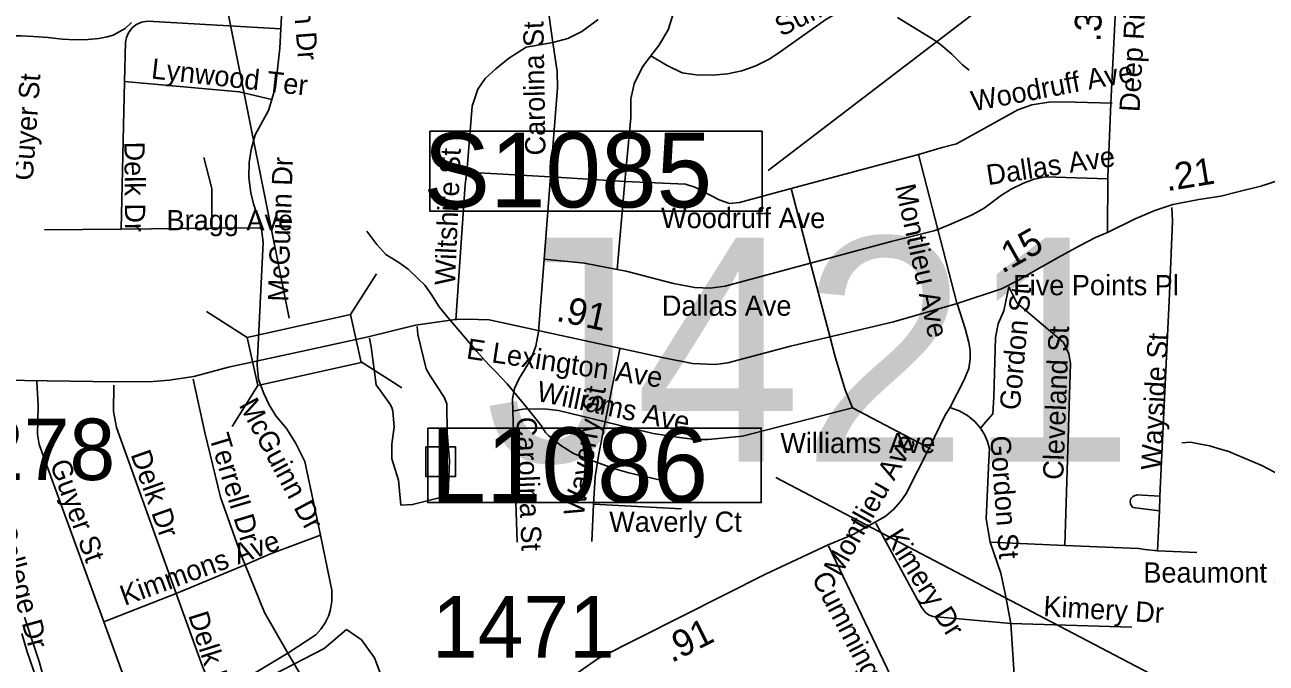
# Model space of a CAD drawing. Extents: x 1662474 to 1856135, y 779280 to 917889.
# Drawn here: x 1705631 to 1711448, y 811521 to 814512 of the extents above; entities that cross this region are included whole.
import ezdxf

# ---------------------------------------------------------------- set-up
doc = ezdxf.new("R2010")
doc.units = 0
for name, color, linetype in [('Cogo Default Point CELL', 7, 'Continuous'), ('Exist Hydrographic Misc Water Feature', 7, 'Continuous'), ('Exist Hydrographic River Shore Label', 7, 'Continuous'), ('Exist Road Non-System Structure Non-Sys Other Attributed CELL', 7, 'Continuous'), ('Exist Road Non-System Structure Non-Sys Other Number Label', 7, 'Continuous'), ('Exist Road Non-System Type 51', 7, 'Continuous'), ('Exist Road Non-System Type 51 Label', 7, 'Continuous'), ('Exist Road Primary Interstate Structure Cantilever Sign Number Label', 7, 'Continuous'), ('Exist Road Secondary Mileage Tenths English Label', 7, 'Continuous'), ('Exist Road Secondary Structure Standard Bridge CELL', 7, 'Continuous'), ('Exist Road Secondary Structure Standard Bridge Number Label', 7, 'Continuous'), ('Exist Road Secondary Type 51 Attributed', 7, 'Continuous'), ('Exist Road Secondary Type 51 Divided Attributed', 7, 'Continuous'), ('Exist Road Secondary Type 51 Label', 7, 'Continuous'), ('Prop DGN Element Guardrail', 7, 'Continuous')]:
    doc.layers.add(name, color=color, linetype=linetype)

msp = doc.modelspace()

# ---------------------------------------------------------------- linework, layer by layer
at = {"layer": 'Exist Hydrographic Misc Water Feature'}
for points in [[(1709720.3, 814547.5), (1709865.4, 814458.1), (1709893.3, 814439.8), (1709921.2, 814419.5), (1709974.6, 814375), (1710002.4, 814346.7), (1710024.3, 814324.5), (1710034.2, 814316.4), (1710056, 814300.2)], [(1706130.9, 814523.4), (1706100.6, 814495.7), (1706072.5, 814480), (1706044.4, 814464.2), (1706016.2, 814456.5), (1705978.1, 814448.8), (1705928.1, 814443.3), (1705866.1, 814441.9), (1705806.1, 814444.5), (1705740.1, 814453.1), (1705672.1, 814457.8), (1705612.1, 814460.3), (1705342.1, 814460.8), (1705207.8, 814444.2)], [(1707234, 813544.7), (1707279.5, 813482.2), (1707323, 813435.8), (1707382.8, 813399.2), (1707426.4, 813366.8), (1707472, 813324.3), (1707505.7, 813292), (1707535.2, 813249.7), (1707572.8, 813191.3), (1707606.4, 813149), (1707748.9, 812981.6), (1707804.3, 812921), (1707838, 812886.7), (1707891.4, 812830.3), (1707988.4, 812713.2), (1708049.6, 812634.7), (1708071.3, 812602.4), (1708085.3, 812588.3), (1708117, 812562), (1708142.8, 812541.7), (1708202.5, 812503.1), (1708278.1, 812474.4), (1708395.8, 812431.3), (1708461.7, 812412.7), (1708513.5, 812400.2), (1708549.5, 812391.9), (1708615.3, 812377.2)], [(1712415.7, 812073.1), (1712319.9, 812106.1), (1712266.1, 812124.6), (1712208.4, 812141.1), (1712132.5, 812159.8), (1711953, 812215.6), (1711695.7, 812308), (1711641.8, 812330.5), (1711592.1, 812355), (1711544.3, 812381.5), (1711486.7, 812416), (1711426.9, 812446.6), (1711309.3, 812497.7), (1711273.4, 812512.1), (1711233.6, 812524.5), (1711181.7, 812539), (1711131.9, 812549.4), (1711093.8, 812555.8), (1711051.8, 812554.2)], [(1704151.1, 807972.1), (1704476.1, 807995), (1704552, 808046), (1704719.1, 808091.9), (1705294, 808129.4), (1705513.1, 808351.5), (1705837.5, 809046.5), (1705887.4, 809090.9), (1705944.8, 809110.4), (1706033.6, 809175.5), (1706070.5, 809188.5), (1706185.3, 809185.2), (1706233, 809182), (1706295.8, 809177.6), (1706408.5, 809197.2), (1706606, 809307.4), (1706883.1, 809547.9), (1707128.1, 809930.3), (1707351.1, 810559.2), (1707430.1, 811017.2), (1707395.8, 811210.5), (1707269.1, 811545.7), (1707208.1, 811630.3), (1707138, 811678)], [(1705181.9, 811013.6), (1705296.1, 811021.2), (1705738, 811097.7), (1705822.1, 811115.5), (1706437.9, 811277.3), (1706632.1, 811366.3), (1706797.5, 811468.1), (1707033, 811589), (1707138, 811678)]]:
    msp.add_lwpolyline(points, dxfattribs=at)
at = {"layer": 'Exist Hydrographic River Shore Label'}
msp.add_line((1711028.4, 815293.7), (1709114, 813830.5), dxfattribs=at)
msp.add_lwpolyline([(1707528.8, 814013.4), (1709085.5, 814013.4), (1709085.5, 813638.8), (1707528.8, 813638.8)], close=True, dxfattribs=at)
at = {"layer": 'Exist Road Non-System Structure Non-Sys Other Attributed CELL'}
msp.add_lwpolyline([(1707509.2, 812535.2), (1707648.2, 812535.2), (1707648.2, 812396.1), (1707509.2, 812396.1)], close=True, dxfattribs=at)
at = {"layer": 'Exist Road Non-System Type 51'}
for p, q in [((1706081.8, 813555.4), (1706098.5, 814247.4)), ((1709222.4, 813745.4), (1709818.4, 813904.4)), ((1709908.4, 813553.5), (1709818.4, 813904.4)), ((1707701.4, 813821.5), (1708093.5, 813800.5)), ((1708064.4, 813414.7), (1708093.5, 813800.5)), ((1708093.5, 813800.5), (1708442.4, 813778.4)), ((1708406.9, 813365.6), (1708442.4, 813778.4)), ((1709313.1, 813396.2), (1709222.4, 813745.4)), ((1706081.8, 813555.4), (1706506.4, 813558.8)), ((1705722.4, 813551.9), (1706081.8, 813555.4)), ((1709997.4, 813208.4), (1709908.4, 813553.5)), ((1708037.9, 813072.9), (1708064.4, 813414.7)), ((1709404.5, 813047.8), (1709313.1, 813396.2)), ((1708350.1, 812651.7), (1708419.2, 812993.7)), ((1707938.6, 812087.4), (1707917.1, 812702.1)), ((1709510, 812717.2), (1709874.1, 812525.4)), ((1710948.6, 812234.9), (1710949.6, 812303.9)), ((1708288, 812091.6), (1708295.9, 812265.9)), ((1708295.9, 812265.9), (1708708.1, 812243.6)), ((1710939.1, 812047.2), (1710948.6, 812234.9)), ((1709745.4, 811342.5), (1709397.4, 812070.6)), ((1710155.1, 812087.7), (1710504, 812071.7)), ((1710939.1, 812047.2), (1711123.1, 812039.4)), ((1706339.2, 811847.8), (1706662.6, 811982.2)), ((1706001.4, 811714.7), (1706339.2, 811847.8)), ((1706145.2, 811317.4), (1706001.4, 811714.7)), ((1710251.2, 811707.4), (1710818.9, 811689.2))]:
    msp.add_line(p, q, dxfattribs=at)
for points in [[(1708564.1, 814367.4), (1708601.1, 814415.9), (1708646, 814489.7), (1708670.4, 814568.7), (1708684.4, 814644.9), (1708686.6, 814757.7), (1708695.9, 814947.9), (1708694.2, 814974.2), (1708688.8, 814999.7), (1708671.4, 815041.9), (1708647.1, 815076), (1708359.1, 815303.4), (1708291.9, 815339.2)], [(1706831.1, 814493.7), (1706846.4, 814795.2), (1706843.4, 814851.4), (1706832.1, 814901), (1706813.5, 814947.9), (1706787.5, 814991.5), (1706755.2, 815030.9), (1706717.1, 815064), (1706679.4, 815088.4), (1706633.1, 815109.4), (1706588, 815122.2), (1706196.6, 815149)], [(1708105.4, 814430.1), (1708090.9, 814528.2), (1708075.9, 814661.1), (1708082.2, 814768.2), (1708115.6, 814897.4), (1708151.8, 814968.9)], [(1708564.1, 814367.4), (1708637.4, 814322.8), (1708711.4, 814288.1), (1708776.4, 814277.7), (1708855.4, 814276.4), (1708923.9, 814283.2), (1708991.4, 814297.6), (1709056.5, 814320.4), (1709118.1, 814351.1), (1709160.1, 814377.6), (1709384.4, 814536.9), (1709469.1, 814585.2), (1709608.1, 814654.2)], [(1706098.5, 814247.4), (1706103.2, 814431.9), (1706107.8, 814453.5), (1706116.1, 814474.2), (1706134, 814497.9), (1706151.4, 814512), (1706178.1, 814524.4), (1706207.5, 814529.4), (1706831.1, 814493.7)], [(1706788.6, 814162.9), (1706806.1, 814220.7), (1706826.4, 814402.9), (1706831.1, 814493.7)], [(1708105.4, 814430.1), (1708175.4, 814447.7), (1708240.5, 814481), (1708317.6, 814536.9)], [(1707701.4, 813821.5), (1707727.6, 814132), (1707753.1, 814211.2), (1707787.8, 814261.1), (1707837.6, 814306), (1707896.6, 814354.5), (1707980.1, 814407.9), (1708105.4, 814430.1)], [(1708093.5, 813800.5), (1708126.9, 814216.8), (1708125.5, 814293.7), (1708105.4, 814430.1)], [(1708442.4, 813778.4), (1708470.6, 814076.1), (1708470.6, 814165.6), (1708486.1, 814235.7), (1708524.5, 814315.7), (1708564.1, 814367.4)], [(1706098.5, 814247.4), (1706635.9, 814198.9), (1706788.6, 814162.9)], [(1706740, 813555.9), (1706702.1, 813674.2), (1706689.4, 813725.7), (1706680.4, 813796.5), (1706681.8, 813867.2), (1706690.9, 813928), (1706710.6, 813996.8), (1706772.5, 814111.2), (1706788.6, 814162.9)], [(1709818.4, 813904.4), (1709929.1, 813937.5), (1709996.1, 813954), (1710284.6, 814114.7), (1710350.1, 814138), (1710428.6, 814149.9), (1710495.6, 814152.2), (1710725.8, 814144.9)], [(1706506.4, 813558.8), (1706506.4, 813745.1), (1706470.1, 813891)], [(1707650.2, 813128.4), (1707693.8, 813764.8), (1707701.4, 813821.5)], [(1709908.4, 813553.5), (1709973.2, 813579.2), (1710069.9, 813622.5), (1710126.6, 813653.8), (1710206.9, 813713.9), (1710252.8, 813742.5), (1710309.8, 813770.2), (1710360.9, 813788.4), (1710413.9, 813800.5), (1710704.2, 813790.5)], [(1708442.4, 813778.4), (1708726.6, 813765.6), (1708770.1, 813751.9), (1708885.1, 813692.6), (1708932.1, 813675.2), (1708979.4, 813680.2), (1709222.4, 813745.4)], [(1710949.6, 812303.9), (1710994.5, 813251.4), (1711008.1, 813592.4), (1711006.1, 813656.7)], [(1706506.4, 813558.8), (1706731.1, 813560.4), (1706740, 813555.9)], [(1706718.8, 812918.1), (1706746.9, 813491.9), (1706740, 813555.9)], [(1709313.1, 813396.2), (1709691.1, 813497.6), (1709890.1, 813546.4), (1709908.4, 813553.5)], [(1708064.4, 813414.7), (1708254.1, 813395.5), (1708406.9, 813365.6)], [(1708406.9, 813365.6), (1708448.6, 813357.2), (1708670.9, 813299.7), (1708770.4, 813281.4), (1708841.5, 813277.7), (1708911.9, 813288.2), (1709313.1, 813396.2)], [(1710109, 812621.5), (1710133.9, 812652.5), (1710166.4, 812688.9), (1710171.6, 812769), (1710179.9, 813047.5), (1710191.6, 813110.8), (1710218.1, 813172.4), (1710241.5, 813284.2)], [(1710504, 812071.7), (1710531, 812927.5), (1710523.6, 812970), (1710497.6, 813023.4), (1710279.9, 813209.9), (1710241.5, 813284.2)], [(1707245.2, 813044.6), (1707253.1, 813003.7), (1707277.8, 812825.4), (1707341.9, 812735.9), (1707350.5, 812719.1), (1707355.1, 812702.1), (1707361.5, 812628.1), (1707351, 812547.8), (1707350.5, 812478.2), (1707382.5, 812377.7), (1707393, 812261.9), (1707447.4, 812264.5), (1707585.1, 812298.4), (1707614, 812314.2), (1707620.6, 812471.1), (1707609.5, 812599.4), (1707608.2, 812736.4), (1707596.4, 812767.9), (1707529.8, 812867.9), (1707511.4, 812900.8), (1707472.2, 813060.6), (1707468.9, 813098.1)], [(1707917.1, 812702.1), (1707915.4, 812759.2), (1707925.5, 812808.1), (1707947.1, 812854.9), (1708001.9, 812943.5), (1708025.2, 813006.8), (1708037.9, 813072.9)], [(1709510, 812717.2), (1709474.1, 812801.9), (1709428.4, 812955.9), (1709404.5, 813047.8)], [(1707016.1, 812120.8), (1706942.6, 812466.7), (1706899.9, 812553.5), (1706857.4, 812620.2), (1706806.9, 812679.5), (1706776.2, 812732.2), (1706750, 812784.8), (1706725.6, 812849.6), (1706718.8, 812918.1)], [(1706001.4, 811714.7), (1705698.2, 812545.9), (1705690.6, 812592.4), (1705692.8, 812727), (1705687, 812840.9)], [(1706339.2, 811847.8), (1706060.2, 812624.7), (1706046.1, 812699.7), (1706048.1, 812824.1)], [(1706662.6, 811982.2), (1706641.1, 812035.2), (1706547.1, 812298.4), (1706474.1, 812601.9), (1706419, 812851.9)], [(1707917.1, 812702.1), (1707963.9, 812710.8), (1708063.1, 812713.1), (1708131.1, 812704.4), (1708350.1, 812651.7)], [(1708350.1, 812651.7), (1708575.9, 812596.6), (1708698.5, 812577.7), (1708773, 812568.8), (1708832.4, 812569), (1708993.5, 812584.2), (1709510, 812717.2)], [(1710109, 812621.5), (1710082.1, 812653), (1710047.9, 812681.1), (1710009.2, 812702.9), (1709965.9, 812719.1)], [(1708295.9, 812265.9), (1708302.6, 812393.4), (1708319.8, 812501.2), (1708350.1, 812651.7)], [(1710155.1, 812087.7), (1710134.9, 812197.6), (1710148.6, 812470.4), (1710152, 812525.7), (1710142, 812559.6), (1710127.4, 812592.6), (1710109, 812621.5)], [(1710948.6, 812234.9), (1710823.4, 812250.9), (1710811.6, 812266.7), (1710810, 812280), (1710814.1, 812292.6), (1710823.1, 812302.6), (1710842.2, 812309.2), (1710949.6, 812303.9)], [(1709618.6, 812177.2), (1709832.6, 811783.2), (1709851.5, 811757.8), (1709868.9, 811745.9), (1709886.6, 811738.9), (1710251.2, 811707.4)], [(1706662.6, 811982.2), (1706782, 812033.9), (1707016.1, 812120.8)], [(1706863.9, 811567.2), (1706995.1, 811653), (1707018.5, 811680.4), (1707038.1, 811709.4), (1707053.4, 811741.4), (1707061.5, 811766.7), (1707070.1, 811810.5), (1707069.4, 811863.5), (1707016.1, 812120.8)], [(1710251.2, 811707.4), (1710226.9, 811838.9), (1710204, 811943), (1710155.1, 812087.7)], [(1710504, 812071.7), (1710849.9, 812058.8), (1710880.6, 812053.2), (1710939.1, 812047.2)], [(1706863.9, 811567.2), (1706753.4, 811757.8), (1706662.6, 811982.2)], [(1706519.8, 811371.7), (1706463.9, 811504.8), (1706339.2, 811847.8)], [(1710270.4, 811385.9), (1710268.2, 811443.4), (1710251.2, 811707.4)], [(1706519.8, 811371.7), (1706573.6, 811393.7), (1706863.9, 811567.2)], [(1707063.9, 810972.2), (1707086.6, 811135.2), (1707088, 811159.4), (1707081.4, 811192.4), (1707063.9, 811231), (1706863.9, 811567.2)]]:
    msp.add_lwpolyline(points, dxfattribs=at)
at = {"layer": 'Exist Road Primary Interstate Structure Cantilever Sign Number Label'}
msp.add_line((1711469.6, 811176), (1709149.4, 812390.3), dxfattribs=at)
msp.add_lwpolyline([(1707518.7, 812622.4), (1709081.7, 812622.4), (1709081.7, 812273.4), (1707518.7, 812273.4)], close=True, dxfattribs=at)
at = {"layer": 'Exist Road Secondary Structure Standard Bridge CELL'}
for p, q in [((1707157.2, 813154.4), (1707278.7, 813345.3)), ((1706482, 813169.3), (1706673, 813047.8)), ((1707206.3, 812933.4), (1707397.3, 812811.9)), ((1706601.8, 812630.7), (1706723.3, 812821.7))]:
    msp.add_line(p, q, dxfattribs=at)
msp.add_lwpolyline([(1706673, 813047.8), (1707157, 813155.4), (1707207.2, 812929.3), (1706723.3, 812821.7)], close=True, dxfattribs=at)
at = {"layer": 'Exist Road Secondary Structure Standard Bridge Number Label'}
msp.add_line((1706868.7, 813137.3), (1706245.4, 816253.8), dxfattribs=at)
at = {"layer": 'Exist Road Secondary Type 51 Attributed'}
for points in [[(1710805.1, 815582), (1710799.6, 815489.2), (1710782.7, 815221.1), (1710772.8, 815105.5), (1710756.2, 814787.4), (1710740.6, 814551.7), (1710719.3, 814144.6), (1710705, 813798.6), (1710704, 813538.9)], [(1710704, 813538.9), (1710833.6, 813603.7), (1710926, 813642), (1711010.5, 813670.6), (1711132.8, 813693.3), (1711235.5, 813710), (1711314.6, 813729.4), (1711422.2, 813756.4), (1711514.1, 813786.4), (1711583.9, 813823.8), (1711696.9, 813892.2), (1711748.7, 813929)], [(1710000.1, 813206.3), (1710206.7, 813275.7), (1710287.4, 813316), (1710354.6, 813354.3), (1710473.6, 813421.5), (1710573.4, 813477.1), (1710648.3, 813515.5), (1710704, 813538.9)], [(1705298.6, 812816.5), (1705354.9, 812828.5), (1705522.1, 812847), (1706056.6, 812838.8), (1706232.6, 812840.8), (1706307.5, 812846.9), (1706422.8, 812865.1), (1706584.6, 812907.4), (1706917.6, 812980.4), (1707238.9, 813050.9), (1707461.3, 813104.2), (1707658, 813133.1), (1707755.6, 813132.2), (1707806.3, 813129.4), (1708625.4, 812952.4), (1708760.2, 812925.4), (1708865.6, 812920.5), (1708924.4, 812927.9), (1709218.5, 813006.3), (1709701, 813120.7), (1710000.1, 813206.3)], [(1708063.8, 811366.2), (1708316.8, 811542.5), (1709102.2, 811937.7), (1709395.8, 812075.9), (1709512.7, 812124.4), (1709662.3, 812208.5), (1709701.6, 812240.7), (1709735.1, 812280.1), (1709760.1, 812315.9), (1709867.6, 812525.8), (1709943.7, 812682.9), (1709967.2, 812720.6), (1710030.7, 812845.2), (1710054.2, 812901.6), (1710061.3, 812946.3), (1710061.3, 812986.3), (1710054.2, 813023.9), (1710037.8, 813089.7), (1710000.1, 813206.3)]]:
    msp.add_lwpolyline(points, dxfattribs=at)
at = {"layer": 'Exist Road Secondary Type 51 Divided Attributed'}
for points in [[(1705718.7, 811453.4), (1705697.3, 811529.1), (1705665.1, 811627.2), (1705644.7, 811689.3), (1705629.8, 811737.2)], [(1705684.6, 811451.6), (1705641.3, 811574.7), (1705616.3, 811659.3)]]:
    msp.add_lwpolyline(points, dxfattribs=at)

# ---------------------------------------------------------------- texts
at = {"layer": 'Cogo Default Point CELL'}
for s, p in [('1278', (1705197.4, 812379)), ('1471', (1707538.7, 811547.2))]:
    msp.add_text(s, height=288, dxfattribs=at).set_placement(p)
at = {"layer": 'Exist Hydrographic River Shore Label'}
msp.add_text('S1085', height=350, dxfattribs=at).set_placement((1707498.1, 813656.8))
at = {"layer": 'Exist Road Non-System Structure Non-Sys Other Number Label'}
msp.add_text('J421', height=1049.86, dxfattribs=at).set_placement((1707787, 812465.7))
at = {"layer": 'Exist Road Non-System Type 51 Label'}
for s, rotation, p in [('McGuinn Dr', 274.44058, (1706858.8, 815018.5)), ('Suffolk Ave', 26.57826, (1709175.5, 814455.6)), ('Carolina St', 90.93198, (1708070.9, 813901)), ('Lynwood Ter', 353.70119, (1706220.3, 814261.2)), ('Woodruff Ave', 10.63899, (1710074.9, 814106.7)), ('Guyer St', 85.82124, (1705667.4, 813780)), ('Delk Dr', 270.4566, (1706097.3, 813964.7)), ('Wiltshire St', 87.57128, (1707646.6, 813290.4)), ('Dallas Ave', 8.56073, (1710144.1, 813760.8)), ('McGuinn Dr', 88.0774, (1706864.4, 813213.8)), ('Montlieu Ave', 282.40049, (1709709, 813755.4)), ('Gordon St', 84.68741, (1710292.7, 812703.8)), ('Cleveland St', 87.78273, (1710496.4, 812378.7)), ('Wayside St', 87.03642, (1710955.6, 812423.8)), ('Williams Ave', 348.10469, (1708024, 812751.5)), ('Waverly St', 80.06504, (1708248.2, 812205.3)), ('McGuinn Dr', 298.16485, (1706631.5, 812730.8)), ('Carolina St', 272.25558, (1707934, 812673.5)), ('Terrell Dr', 286.77697, (1706493.7, 812581.4)), ('Gordon St', 274.24911, (1710154, 812583.8)), ('Delk Dr', 289.51488, (1706125.5, 812499.5)), ('Guyer St', 290.09863, (1705747, 812455.7)), ('N College Dr', 285.58118, (1705455.9, 812281.6)), ('Kimmons Ave', 19.99371, (1706098.2, 811789)), ('Kimery Dr', 302.0996, (1709658, 812112.8)), ('Cummings St', 297.46092, (1709315.6, 811920.2)), ('Kimery Dr', 356.62108, (1710401.9, 811741.8)), ('Delk Dr', 287.5333, (1706395.5, 811745.9))]:
    msp.add_text(s, height=95, rotation=rotation, dxfattribs=at).set_placement(p)
for s, p in [('Bragg Ave', (1706295, 813549.7)), ('Woodruff Ave', (1708612.2, 813559.8)), ('Five Points Pl', (1710261.9, 813245)), ('Dallas Ave', (1708616, 813148.9)), ('Williams Ave', (1709171.1, 812505.3)), ('Waverly Ct', (1708369.2, 812136.3)), ('Beaumont Ave', (1710872.3, 811898.2))]:
    msp.add_text(s, height=95, dxfattribs=at).set_placement(p)
at = {"layer": 'Exist Road Primary Interstate Structure Cantilever Sign Number Label'}
msp.add_text('L1086', height=350, dxfattribs=at).set_placement((1707531.3, 812275.5))
at = {"layer": 'Exist Road Secondary Mileage Tenths English Label'}
msp.add_text('.91', height=125, rotation=26.70801, dxfattribs=at).set_placement((1708662.2, 811521.3))
at = {"layer": 'Exist Road Secondary Type 51 Label'}
for s, rotation, p in [('Deep River Rd', 86.81478, (1710854.2, 814102.2)), ('E Lexington Ave', 351.45456, (1707696.1, 812949.2)), ('Montlieu Ave', 60.73882, (1709451.6, 811922.4))]:
    msp.add_text(s, height=95, rotation=rotation, dxfattribs=at).set_placement(p)
at = {"layer": 'Prop DGN Element Guardrail'}
for s, rotation, p in [('.39', 87.02048, (1710671.2, 814430.4)), ('.21', 9.20629, (1710983.3, 813732.4)), ('.15', 29.43273, (1710210.9, 813345)), ('.91', 347.80139, (1708116.5, 813126.3))]:
    msp.add_text(s, height=125, rotation=rotation, dxfattribs=at).set_placement(p)

doc.saveas('drawing.dxf')
